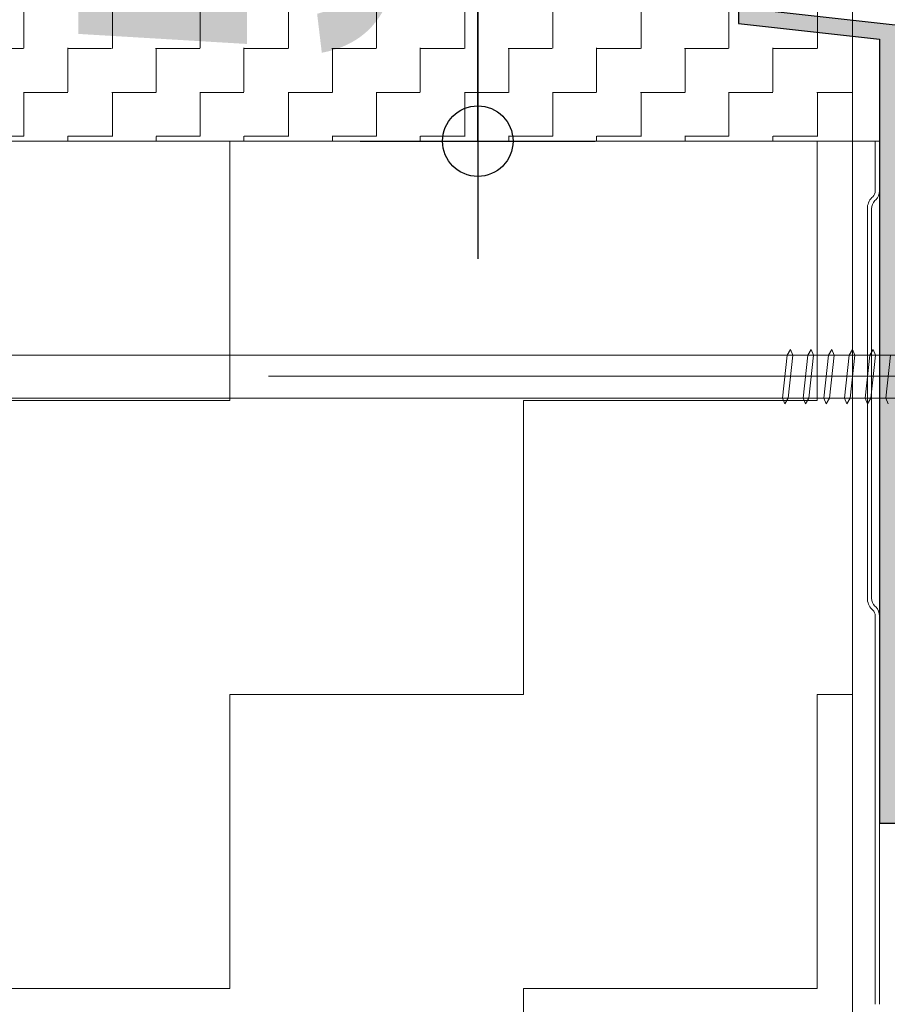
# Model space of a CAD drawing. Header units: metres. Extents: x 1316.5 to 1415.3, y -94.1 to -52.
# Tile 471 of 656: x 1400.636 to 1400.746, y -71.289 to -71.164. Entities that reach past the tile are written whole.
import ezdxf

# ---------------------------------------------------------------- set-up
doc = ezdxf.new("R2010")
doc.units = ezdxf.units.M
doc.header["$PDMODE"] = 65
doc.linetypes.add('AUSGEZOGEN', pattern=[0])
doc.linetypes.add('GETRENNT2_S10', pattern=[0.045, 0.02, -0.01, 0, -0.005, 0, -0.01])
doc.layers.add('XR$4$_42143', color=7, linetype='Continuous')
doc.layers.add('XR$4$_42154', color=7, linetype='Continuous')
for name, color, linetype, lineweight in [('XR$4$Maßlinie 1_50', 7, 'AUSGEZOGEN', 25), ('XR$4$Muster', 4, 'AUSGEZOGEN', 13), ('XR$4$STANDARD_1', 7, 'AUSGEZOGEN', 25), ('XR$4$Wand Mauerwerk nt', 7, 'AUSGEZOGEN', 25), ('XR$4$Wand Mauerwerk tr_1', 42, 'AUSGEZOGEN', 18)]:
    doc.layers.add(name, color=color, linetype=linetype, lineweight=lineweight)
doc.styles.add('ARIAL', font='arial.ttf')
doc.dimstyles.new('DIMSTYLE_4', dxfattribs={"dimtxt": 0.04, "dimasz": 0.03, "dimexe": 0, "dimexo": 1e-06, "dimgap": 0.02, "dimtad": 2, "dimdec": 1, "dimlfac": 100, "dimrnd": 0.5, "dimzin": 4, "dimdsep": 46, "dimtxsty": 'ARIAL', "dimblk1": 'ALL_ML_KREIS', "dimblk2": 'ALL_ML_KREIS', "dimsah": 1, "dimcen": 0, "dimse1": 1, "dimse2": 1, "dimclrd": 7, "dimclre": 7, "dimclrt": 7, "dimadec": 0, "dimazin": 0, "dimtfac": 1, "dimtdec": 0, "dimtix": 1, "dimtmove": 2, "dimatfit": 3, "dimfxl": 0, "dimtzin": 0, "dimlwd": 0, "dimlwe": 25, "dimarcsym": 0})
doc.dimstyles.new('DIMSTYLE_5', dxfattribs={"dimtxt": 0.04, "dimasz": 0.03, "dimexe": 0, "dimexo": 1e-06, "dimgap": 0.02, "dimtad": 2, "dimdec": 1, "dimlfac": 100, "dimrnd": 0.5, "dimzin": 4, "dimdsep": 46, "dimtxsty": 'ARIAL', "dimblk1": 'ALL_ML_KREIS', "dimblk2": 'ALL_ML_KREIS', "dimsah": 1, "dimcen": 0, "dimse1": 1, "dimse2": 1, "dimclrd": 7, "dimclre": 7, "dimclrt": 7, "dimadec": 0, "dimazin": 0, "dimtfac": 1, "dimtdec": 0, "dimtix": 1, "dimtmove": 2, "dimatfit": 3, "dimfxl": 0, "dimtvp": 1.2, "dimtzin": 0, "dimlwd": 0, "dimlwe": 25, "dimarcsym": 0})

# ---------------------------------------------------------------- blocks, each defined once
blk = doc.blocks.new('COMPLEXOBJECT_73')
at = {"layer": 'XR$4$STANDARD_1', "color": 7, "linetype": 'AUSGEZOGEN', "lineweight": 13, "transparency": 33554687}
for p, q in [((1400.734114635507, -71.20594608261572), (1400.733684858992, -71.20665878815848)), ((1400.734400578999, -71.20665878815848), (1400.734114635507, -71.20594608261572)), ((1400.736750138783, -71.20594608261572), (1400.736319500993, -71.20665878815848)), ((1400.737039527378, -71.20665878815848), (1400.736750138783, -71.20594608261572)), ((1400.739389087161, -71.20594608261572), (1400.738958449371, -71.20665878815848)), ((1400.739675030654, -71.20665878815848), (1400.739389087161, -71.20594608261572)), ((1400.742028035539, -71.20594608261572), (1400.741593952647, -71.20665878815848)), ((1400.742313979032, -71.20665878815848), (1400.742028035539, -71.20594608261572)), ((1400.744659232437, -71.20594608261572), (1400.744232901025, -71.20665878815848)), ((1400.744948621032, -71.20665878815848), (1400.744659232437, -71.20594608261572)), ((1400.759786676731, -71.20665878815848), (1400.607792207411, -71.20665878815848)), ((1400.733684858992, -71.20665878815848), (1400.733092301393, -71.21216233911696)), ((1400.733814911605, -71.21216233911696), (1400.734400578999, -71.20665878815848)), ((1400.73631605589, -71.20665878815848), (1400.734400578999, -71.20665878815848)), ((1400.736319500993, -71.20665878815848), (1400.735726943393, -71.21216233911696)), ((1400.736453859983, -71.21216233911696), (1400.737039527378, -71.20665878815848)), ((1400.738951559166, -71.20665878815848), (1400.737039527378, -71.20665878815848)), ((1400.738958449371, -71.20665878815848), (1400.738365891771, -71.21216233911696)), ((1400.739092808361, -71.21216233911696), (1400.739675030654, -71.20665878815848)), ((1400.741590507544, -71.20665878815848), (1400.739675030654, -71.20665878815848)), ((1400.741593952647, -71.20665878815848), (1400.741001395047, -71.21216233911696)), ((1400.741728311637, -71.21216233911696), (1400.742313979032, -71.20665878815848)), ((1400.744232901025, -71.20665878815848), (1400.743636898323, -71.21216233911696)), ((1400.74436639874, -71.21216233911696), (1400.744948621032, -71.20665878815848)), ((1400.746864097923, -71.20665878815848), (1400.744948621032, -71.20665878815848)), ((1400.746868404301, -71.20665878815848), (1400.746274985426, -71.21216233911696)), ((1400.609838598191, -71.21216233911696), (1400.759786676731, -71.21216233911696)), ((1400.733092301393, -71.21216233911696), (1400.73337738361, -71.2128750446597)), ((1400.73337738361, -71.2128750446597), (1400.733814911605, -71.21216233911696)), ((1400.733814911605, -71.21216233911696), (1400.735726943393, -71.21216233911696)), ((1400.735726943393, -71.21216233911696), (1400.736012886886, -71.2128750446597)), ((1400.736012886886, -71.2128750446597), (1400.736453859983, -71.21216233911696)), ((1400.736450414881, -71.21216233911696), (1400.738365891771, -71.21216233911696)), ((1400.738365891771, -71.21216233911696), (1400.738651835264, -71.2128750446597)), ((1400.738651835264, -71.2128750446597), (1400.739092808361, -71.21216233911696)), ((1400.739085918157, -71.21216233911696), (1400.741001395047, -71.21216233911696)), ((1400.741001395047, -71.21216233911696), (1400.741290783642, -71.2128750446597)), ((1400.741290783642, -71.2128750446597), (1400.741728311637, -71.21216233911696)), ((1400.743636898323, -71.21216233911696), (1400.74392198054, -71.2128750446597)), ((1400.74392198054, -71.2128750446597), (1400.74436639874, -71.21216233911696)), ((1400.744359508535, -71.21216233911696), (1400.746274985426, -71.21216233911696)), ((1400.746274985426, -71.21216233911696), (1400.746560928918, -71.2128750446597))]:
    blk.add_line(p, q, dxfattribs=at)
blk = doc.blocks.new('COMPLEXOBJECT_76')
at = {"layer": 'XR$4$STANDARD_1', "linetype": 'AUSGEZOGEN', "lineweight": 35, "transparency": 33554687}
h = blk.add_hatch(color=7, dxfattribs=at)
h.set_gradient(color2=(0, 0, 0), one_color=1)
h.paths.add_polyline_path([(1400.74746871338, -71.1441590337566), (1400.74746871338, -71.04236917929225), (1400.745468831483, -71.04236917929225), (1400.745468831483, -71.1423697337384), (1400.727468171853, -71.1443687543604), (1400.727468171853, -71.16436886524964), (1400.745468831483, -71.1663696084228), (1400.745468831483, -71.26636973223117), (1400.74746871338, -71.26636973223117), (1400.74746871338, -71.16457901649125), (1400.729470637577, -71.16257956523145), (1400.729470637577, -71.14615977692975)], flags=0)
at = {"layer": 'XR$4$STANDARD_1', "color": 7, "linetype": 'AUSGEZOGEN', "lineweight": 25, "transparency": 33554687}
for p, q in [((1400.727469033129, -71.1443687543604), (1400.727469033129, -71.16436800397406)), ((1400.747467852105, -71.16457944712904), (1400.729468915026, -71.16257913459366)), ((1400.727469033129, -71.16436800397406), (1400.745467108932, -71.16636788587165)), ((1400.745467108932, -71.16636788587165), (1400.745467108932, -71.26637016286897)), ((1400.745467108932, -71.26637016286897), (1400.747467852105, -71.26637016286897))]:
    blk.add_line(p, q, dxfattribs=at)
blk = doc.blocks.new('ALL_ML_KREIS')
at = {"color": 0, "linetype": 'ByBlock', "lineweight": -2}
for p, q in [((0, -0.5), (0, 0.5)), ((-1, 0), (0.5, 0))]:
    blk.add_line(p, q, dxfattribs=at)
blk.add_circle((0, 0), 0.15, dxfattribs=at)
blk = doc.blocks.new('*D460')
at = {"layer": 'DEFPOINTS', "color": 7, "linetype": 'AUSGEZOGEN', "lineweight": 25, "transparency": 33554687}
for p in [(1400.853245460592, -70.95436920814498), (1400.480862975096, -71.35436920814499), (1400.938092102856, -71.35436920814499)]:
    blk.add_point(p, dxfattribs=at)
at = {"layer": 'XR$4$Maßlinie 1_50', "color": 7, "linetype": 'AUSGEZOGEN', "lineweight": -2, "transparency": 33554687}
blk.add_line((1400.480862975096, -71.35436920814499), (1400.480862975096, -70.95436920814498), dxfattribs=at)
at = {"layer": 'XR$4$Maßlinie 1_50', "color": 7, "linetype": 'AUSGEZOGEN', "lineweight": 25, "transparency": 33554687, "xscale": 0.03, "yscale": 0.03, "zscale": 0.03}
for p, rotation in [((1400.480862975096, -70.95436920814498), 90), ((1400.480862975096, -71.35436920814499), 270)]:
    blk.add_blockref('ALL_ML_KREIS', p, dxfattribs=dict(at, rotation=rotation))
at = {"layer": 'XR$4$Maßlinie 1_50', "color": 7, "linetype": 'AUSGEZOGEN', "lineweight": 25, "transparency": 33554687, "insert": (1400.450180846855, -71.15610999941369), "char_height": 0.04, "width": 0.16, "attachment_point": 5, "rotation": 90, "style": 'ARIAL'}
blk.add_mtext('\\A1;{\\A1;{40\\H0.026400;\\S^ ;}}', dxfattribs=at)
blk = doc.blocks.new('*D481')
at = {"layer": 'DEFPOINTS', "color": 7, "linetype": 'AUSGEZOGEN', "lineweight": 25, "transparency": 33554687}
for p in [(1400.742025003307, -71.12936877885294), (1400.694194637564, -71.17936797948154), (1400.742025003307, -71.17936797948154)]:
    blk.add_point(p, dxfattribs=at)
at = {"layer": 'XR$4$Maßlinie 1_50', "color": 7, "linetype": 'AUSGEZOGEN', "lineweight": -2, "transparency": 33554687}
blk.add_line((1400.694194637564, -71.17936797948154), (1400.694194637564, -71.12936877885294), dxfattribs=at)
at = {"layer": 'XR$4$Maßlinie 1_50', "color": 7, "linetype": 'AUSGEZOGEN', "lineweight": 25, "transparency": 33554687, "xscale": 0.03, "yscale": 0.03, "zscale": 0.03}
for p, rotation in [((1400.694194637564, -71.12936877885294), 90), ((1400.694194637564, -71.17936797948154), 270)]:
    blk.add_blockref('ALL_ML_KREIS', p, dxfattribs=dict(at, rotation=rotation))
at = {"layer": 'XR$4$Maßlinie 1_50', "color": 7, "linetype": 'AUSGEZOGEN', "lineweight": 25, "transparency": 33554687, "insert": (1400.663512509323, -71.15478857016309), "char_height": 0.04, "width": 0.12, "attachment_point": 5, "rotation": 90, "style": 'ARIAL'}
blk.add_mtext('\\A1;{\\A1;{5\\H0.026400;\\S^ ;}}', dxfattribs=at)

msp = doc.modelspace()

# ---------------------------------------------------------------- hatches: boundary and pattern name
at = {"layer": 'XR$4$Muster', "linetype": 'AUSGEZOGEN', "lineweight": 13, "transparency": 33554687}
h = msp.add_hatch(dxfattribs=at)
h.set_pattern_fill('MUSTER', color=4, scale=0.005625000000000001, angle=90.00000000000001, style=0, pattern_type=2)
h.set_pattern_definition([(90.00000000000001, (-0.01125, 0.01125), (-0.005625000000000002, 0.005625), [0.005625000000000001, -0.005625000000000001]), (180, (-0.01125, 0.01125), (-0.005625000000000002, -0.005625), [0.005625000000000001, -0.005625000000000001])])
h.paths.add_polyline_path([(1400.616865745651, -71.12936877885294), (1400.616865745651, -71.17936797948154), (1400.742025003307, -71.17936797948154), (1400.742025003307, -71.12936877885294)], flags=0)
h = msp.add_hatch(dxfattribs=at)
h.set_pattern_fill('MUSTER', color=4, scale=0.0375, angle=90.00000000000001, style=0, pattern_type=2)
h.set_pattern_definition([(90.00000000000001, (-0.07500000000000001, 0.07499999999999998), (-0.03750000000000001, 0.03749999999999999), [0.0375, -0.0375]), (180, (-0.07500000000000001, 0.07499999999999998), (-0.03750000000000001, -0.03749999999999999), [0.0375, -0.0375])])
h.paths.add_polyline_path([(1400.742025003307, -71.70047372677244), (1400.742025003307, -71.17936797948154), (1400.600616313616, -71.17936797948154), (1400.600616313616, -71.70047372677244)], flags=0)

# ---------------------------------------------------------------- linework, layer by layer
at = {"layer": 'XR$4$_42143', "color": 30, "linetype": 'AUSGEZOGEN', "lineweight": 13, "transparency": 33554687}
for p, q in [((1400.745467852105, -71.18572101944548), (1400.745467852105, -71.17936797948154)), ((1400.744610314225, -71.1864634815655), (1400.744503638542, -71.1865701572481)), ((1400.744892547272, -71.18695906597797), (1400.744999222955, -71.18685239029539)), ((1400.743917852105, -71.18798437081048), (1400.743917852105, -71.23766550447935)), ((1400.744467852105, -71.23766550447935), (1400.744467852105, -71.18798437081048)), ((1400.744503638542, -71.23907971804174), (1400.744610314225, -71.23918639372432)), ((1400.744999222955, -71.23879748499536), (1400.744892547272, -71.23869080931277)), ((1400.744917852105, -71.23992885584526), (1400.744917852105, -71.28948577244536)), ((1400.745467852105, -71.28948577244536), (1400.745467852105, -71.23992885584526))]:
    msp.add_line(p, q, dxfattribs=at)
for centre, radius, start, end in [((1400.743867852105, -71.18572101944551), 0.001049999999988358, 315.000000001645, 0), ((1400.743867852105, -71.18572101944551), 0.001600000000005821, 315.0000000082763, 0), ((1400.745917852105, -71.18798437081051), 0.002, 135.0000000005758, 180), ((1400.745917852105, -71.18798437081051), 0.001450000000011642, 134.9999999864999, 180), ((1400.745917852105, -71.23766550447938), 0.002, 180, 224.9999999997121), ((1400.745917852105, -71.23766550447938), 0.001449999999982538, 180, 225.0000000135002), ((1400.743867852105, -71.23992885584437), 0.001050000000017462, 0, 44.99999999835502), ((1400.743867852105, -71.23992885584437), 0.001600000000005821, 0, 44.99999999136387)]:
    msp.add_arc(centre, radius, start, end, dxfattribs=at)
at = {"layer": 'XR$4$_42154', "color": 51, "linetype": 'AUSGEZOGEN', "lineweight": 13, "transparency": 33554687}
for p, q in [((1400.744917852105, -71.18572101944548), (1400.744917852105, -71.17936797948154)), ((1400.744503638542, -71.1865701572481), (1400.744610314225, -71.1864634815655)), ((1400.743917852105, -71.23766550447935), (1400.743917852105, -71.18798437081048)), ((1400.744610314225, -71.23918639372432), (1400.744503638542, -71.23907971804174)), ((1400.744917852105, -71.28948577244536), (1400.744917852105, -71.23992885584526))]:
    msp.add_line(p, q, dxfattribs=at)
for centre, radius, start, end in [((1400.743867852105, -71.18572101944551), 0.001049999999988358, 315.000000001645, 0), ((1400.745917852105, -71.18798437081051), 0.002, 135.0000000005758, 180), ((1400.745917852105, -71.23766550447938), 0.002, 180, 224.9999999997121), ((1400.743867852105, -71.23992885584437), 0.001050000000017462, 0, 44.9999999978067)]:
    msp.add_arc(centre, radius, start, end, dxfattribs=at)
at = {"layer": 'XR$4$STANDARD_1', "color": 7, "linetype": 'AUSGEZOGEN', "lineweight": 13, "transparency": 33554687}
msp.add_line((1400.745467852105, -71.17936797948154), (1400.59854689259, -71.17936797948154), dxfattribs=at)
at = {"layer": 'XR$4$Wand Mauerwerk nt', "color": 7, "linetype": 'AUSGEZOGEN', "lineweight": 13, "transparency": 33554687}
msp.add_line((1400.742025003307, -70.80440478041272), (1400.742025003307, -71.70047372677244), dxfattribs=at)
at = {"layer": 'XR$4$Wand Mauerwerk tr_1', "color": 7, "linetype": 'GETRENNT2_S10', "lineweight": 13, "transparency": 33554687}
msp.add_line((1400.667467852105, -71.20936920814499), (1401.042282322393, -71.20936920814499), dxfattribs=at)

# ---------------------------------------------------------------- block references
at = {"layer": 'XR$4$STANDARD_1', "color": 7, "linetype": 'AUSGEZOGEN', "lineweight": 18, "transparency": 33554687}
msp.add_blockref('COMPLEXOBJECT_76', (0, 0), dxfattribs=at)
at = {"layer": 'XR$4$STANDARD_1', "color": 7, "linetype": 'AUSGEZOGEN', "lineweight": 13, "transparency": 33554687}
msp.add_blockref('COMPLEXOBJECT_73', (0, 0), dxfattribs=at)

# ---------------------------------------------------------------- dimensions: what is measured, and where the dimension line sits
at = {"layer": 'XR$4$Maßlinie 1_50', "color": 7, "linetype": 'AUSGEZOGEN', "lineweight": 25, "transparency": 33554687}
for base, p1, p2, dimstyle, picture, middle in [((1400.480862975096, -70.95436920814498), (1400.938091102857, -71.35436920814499), (1400.853244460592, -70.95436920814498), 'DIMSTYLE_4', '*D460', (1400.450180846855, -71.15610999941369)), ((1400.694194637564, -71.12936877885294), (1400.742024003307, -71.17936797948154), (1400.742024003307, -71.12936877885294), 'DIMSTYLE_5', '*D481', (1400.663512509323, -71.15478857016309))]:
    dim = msp.add_linear_dim(base=base, p1=p1, p2=p2, angle=90, dimstyle=dimstyle, override={"dimpost": '<>', "dimclrd": 7, "dimclre": 7, "dimclrt": 7, "dimlwd": 0, "dimlwe": 25}, dxfattribs=at)
    dim.commit()
    dim.dimension.update_dxf_attribs({"geometry": picture, "text_midpoint": middle, "dimtype": 160})

doc.saveas('drawing.dxf')
